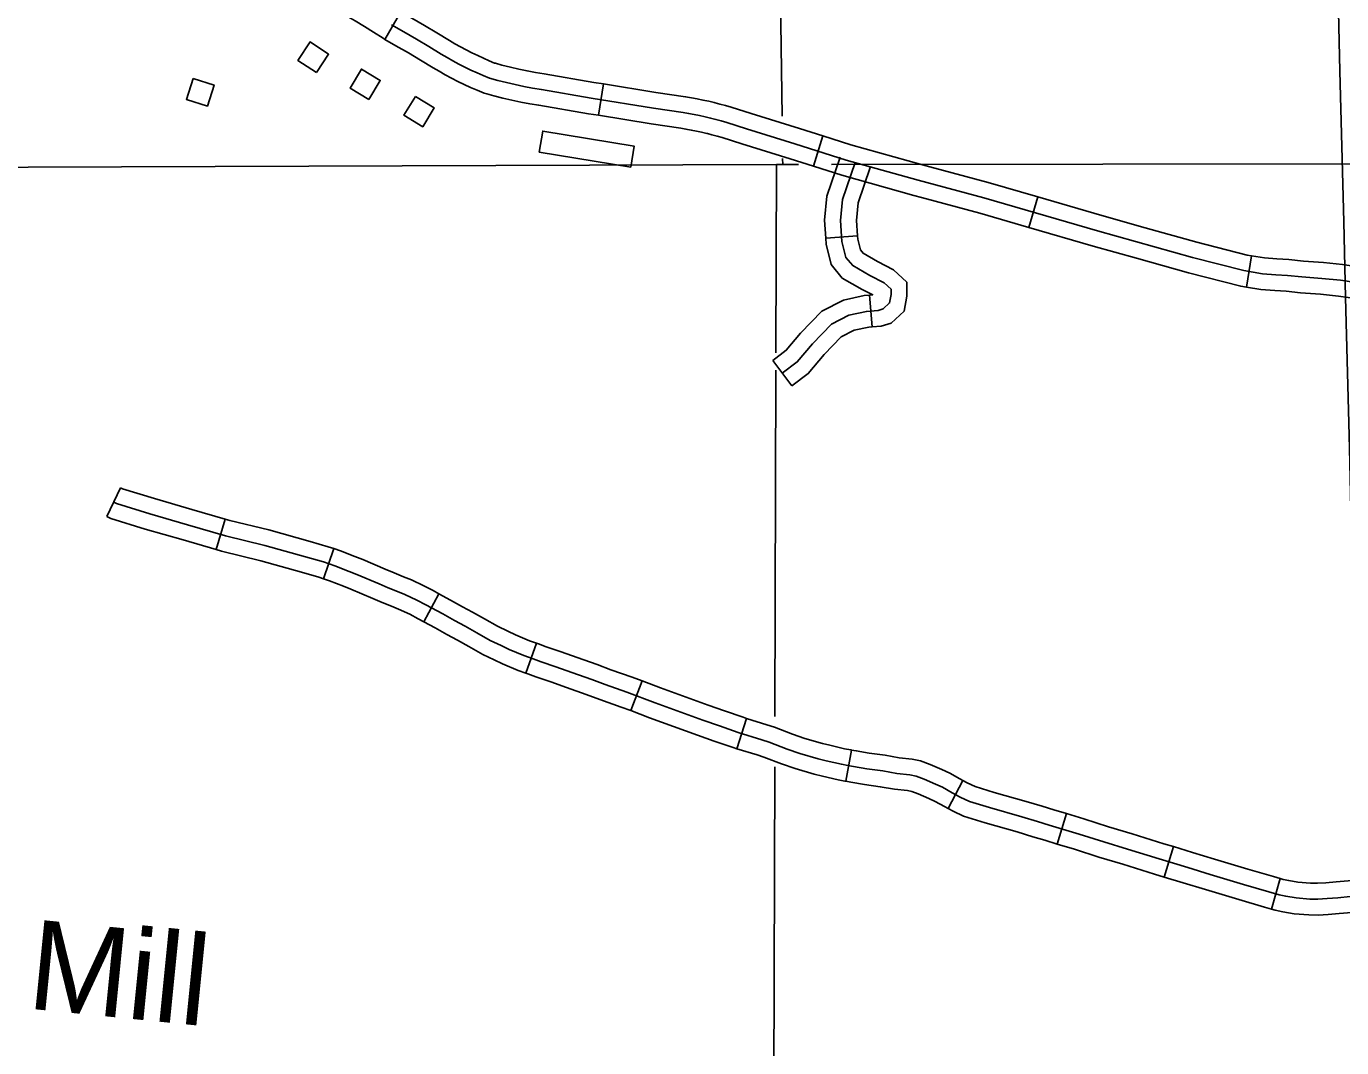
# Model space of a CAD drawing. Extents: x -19 to 366, y -4 to 359.
# Drawn here: x 140.733 to 141.909, y 203.274 to 204.187 of the extents above; entities that cross this region are included whole.
import ezdxf

# ---------------------------------------------------------------- set-up
doc = ezdxf.new("R2010")
doc.units = 0
for name, color, linetype in [('21', 7, 'Continuous'), ('R_Axis', 7, 'Continuous'), ('R_Axis Annot', 7, 'Continuous'), ('R_ROW', 7, 'Continuous'), ('R_ROW Annot', 7, 'Continuous'), ('R_Temp Easement', 7, 'Continuous'), ('Sheet Fence', 7, 'Continuous')]:
    doc.layers.add(name, color=color, linetype=linetype)

msp = doc.modelspace()

# ---------------------------------------------------------------- linework, layer by layer
at = {"layer": '21'}
for points in [[(140.9925, 204.1454), (140.976, 204.1563), (140.9869, 204.1728), (141.0034, 204.1619)], [(140.8823, 204.1403), (140.9011, 204.1343), (140.8951, 204.1155), (140.8763, 204.1215)], [(141.0395, 204.1215), (141.0226, 204.1316), (141.0327, 204.1486), (141.0496, 204.1385)], [(141.0811, 204.1242), (141.0979, 204.1138), (141.0876, 204.097), (141.0708, 204.1073)], [(141.1918, 204.0744), (141.1948, 204.0931), (141.2766, 204.0796), (141.2735, 204.0609)]]:
    msp.add_lwpolyline(points, close=True, dxfattribs=at)
at = {"layer": 'R_Axis'}
for points in [[(139.8385, 204.0646), (140.3958, 204.0597), (140.3998, 204.0596), (141.4038, 204.0633), (141.4094, 204.0633), (141.4235, 204.0633)], [(141.4531, 204.0634), (142.4228, 204.0644), (142.4392, 204.0642), (143.3006, 204.0555)]]:
    msp.add_lwpolyline(points, dxfattribs=at)
at = {"layer": 'R_Axis Annot'}
for points in [[(141.4009, 204.6657), (141.4088, 204.1065)], [(141.4093, 204.0685), (141.4094, 204.0633)], [(141.4038, 204.0633), (141.4033, 203.8949)], [(141.4033, 203.8795), (141.4023, 203.5698)], [(141.4022, 203.5249), (141.4008, 203.0562)]]:
    msp.add_lwpolyline(points, dxfattribs=at)
at = {"layer": 'R_ROW'}
for p, q in [((141.0537, 204.1751), (141.0679, 204.1997)), ((141.145, 204.1264), (141.145, 204.1264)), ((141.2492, 204.1353), (141.2446, 204.1073)), ((141.4453, 204.0888), (141.4368, 204.0617)), ((141.4368, 204.0617), (141.4368, 204.0617)), ((141.6295, 204.007), (141.6374, 204.0343)), ((141.824, 203.9536), (141.8285, 203.9817))]:
    msp.add_line(p, q, dxfattribs=at)
for points in [[(140.9679, 204.2219), (140.969, 204.2215), (140.9758, 204.2186), (140.9826, 204.2156), (140.9893, 204.2125), (140.9959, 204.2093), (141.0023, 204.2061), (141.0105, 204.2014), (141.0189, 204.1966), (141.0272, 204.1916), (141.0354, 204.1866), (141.0436, 204.1815), (141.0521, 204.1761), (141.0537, 204.1751)], [(141.0679, 204.1997), (141.0778, 204.1941), (141.0891, 204.1875), (141.1003, 204.1809), (141.1114, 204.1742), (141.1164, 204.1712), (141.1214, 204.1684), (141.1264, 204.1657), (141.1315, 204.1631), (141.1367, 204.1606), (141.1418, 204.1582), (141.1471, 204.1559), (141.1517, 204.154), (141.1525, 204.1538)], [(141.0595, 204.1882), (141.0707, 204.1818), (141.0819, 204.1752), (141.093, 204.1687), (141.1041, 204.162), (141.1093, 204.1589), (141.1145, 204.1559), (141.1198, 204.1531), (141.1252, 204.1504), (141.1306, 204.1477), (141.1361, 204.1452), (141.1416, 204.1428), (141.1472, 204.1405), (141.1548, 204.1385), (141.1625, 204.1365), (141.1703, 204.1347), (141.178, 204.1331), (141.1858, 204.1316), (141.1937, 204.1302), (141.238, 204.1227), (141.2939, 204.1136), (141.3204, 204.1097), (141.3253, 204.1089), (141.3302, 204.108), (141.3351, 204.107), (141.34, 204.106), (141.3449, 204.1048), (141.3497, 204.1036), (141.3545, 204.1023), (141.3593, 204.1009), (141.377, 204.0953), (141.4202, 204.0819), (141.4662, 204.0673), (141.5304, 204.0494), (141.5893, 204.0334), (141.6907, 204.0041), (141.7758, 203.9801), (141.8217, 203.9684), (141.8384, 203.9657), (141.8502, 203.9648), (141.8606, 203.9641), (141.8736, 203.9629), (141.8914, 203.9614), (141.9081, 203.9598), (141.9277, 203.9568)], [(141.145, 204.1264), (141.1426, 204.1271), (141.1361, 204.1297), (141.1303, 204.1322), (141.1245, 204.1349), (141.1188, 204.1376), (141.1132, 204.1405), (141.1077, 204.1435), (141.1022, 204.1466), (141.0968, 204.1498), (141.0857, 204.1565), (141.0747, 204.163), (141.0636, 204.1695), (141.0537, 204.1751)], [(141.1525, 204.1538), (141.1584, 204.1522), (141.1659, 204.1503), (141.1734, 204.1486), (141.1809, 204.147), (141.1884, 204.1455), (141.1961, 204.1442), (141.2404, 204.1367), (141.2492, 204.1353)], [(141.2446, 204.1073), (141.2357, 204.1087), (141.1913, 204.1162), (141.1833, 204.1176), (141.1752, 204.1191), (141.1672, 204.1209), (141.1592, 204.1227), (141.1512, 204.1247), (141.145, 204.1264)], [(141.2492, 204.1353), (141.2961, 204.1276), (141.3226, 204.1238), (141.3278, 204.1229), (141.3329, 204.122), (141.3381, 204.1209), (141.3432, 204.1198), (141.3482, 204.1186), (141.3489, 204.1184)], [(141.3489, 204.1184), (141.3533, 204.1173), (141.3583, 204.116), (141.3634, 204.1145), (141.3813, 204.1089), (141.4244, 204.0954), (141.4453, 204.0888)], [(141.2446, 204.1073), (141.2917, 204.0996), (141.3182, 204.0957), (141.3229, 204.0949), (141.3276, 204.094), (141.3322, 204.0931), (141.3369, 204.0921), (141.3415, 204.091), (141.342, 204.0909)], [(141.342, 204.0909), (141.3461, 204.0898), (141.3507, 204.0886), (141.3552, 204.0873), (141.3727, 204.0818), (141.4159, 204.0683), (141.4368, 204.0617)], [(141.5408, 204.0613), (141.5342, 204.0631), (141.4702, 204.081), (141.4453, 204.0888)], [(141.4368, 204.0617), (141.4621, 204.0537), (141.5266, 204.0357), (141.5334, 204.0338)], [(141.6374, 204.0343), (141.5931, 204.0471), (141.5408, 204.0613)], [(141.5334, 204.0338), (141.5855, 204.0198), (141.6295, 204.007)], [(141.6374, 204.0343), (141.6946, 204.0177), (141.7334, 204.0068)], [(141.6295, 204.007), (141.6868, 203.9904), (141.7257, 203.9795)], [(141.7334, 204.0068), (141.7795, 203.9939), (141.8245, 203.9823), (141.8285, 203.9817)], [(141.7257, 203.9795), (141.7721, 203.9664), (141.8188, 203.9545), (141.824, 203.9536)], [(141.8285, 203.9817), (141.8401, 203.9798), (141.8512, 203.9789), (141.8617, 203.9783), (141.8748, 203.977), (141.8927, 203.9756), (141.9098, 203.9739), (141.9278, 203.9711)], [(141.9235, 203.9431), (141.9063, 203.9457), (141.8901, 203.9473), (141.8723, 203.9487), (141.8595, 203.95), (141.8492, 203.9506), (141.8367, 203.9516), (141.824, 203.9536)]]:
    msp.add_lwpolyline(points, dxfattribs=at)
at = {"layer": 'R_ROW Annot'}
for p, q in [((141.4762, 203.9995), (141.4478, 203.9975)), ((141.4894, 203.9182), (141.487, 203.9465)), ((141.4174, 203.8653), (141.4004, 203.8881)), ((140.8052, 203.7486), (140.8174, 203.7743)), ((140.903, 203.719), (140.911, 203.7463)), ((140.9989, 203.693), (141.0081, 203.7199)), ((141.0886, 203.6545), (141.1021, 203.6795)), ((141.1797, 203.6086), (141.1892, 203.6354)), ((141.2736, 203.5751), (141.2836, 203.6017)), ((141.3685, 203.5411), (141.377, 203.5682)), ((141.4658, 203.512), (141.471, 203.5399)), ((141.5573, 203.4875), (141.5705, 203.5126)), ((141.6548, 203.4558), (141.663, 203.4831)), ((141.7503, 203.4264), (141.7586, 203.4536)), ((141.8464, 203.3977), (141.8542, 203.425))]:
    msp.add_line(p, q, dxfattribs=at)
for points in [[(141.4478, 203.9975), (141.4467, 204.0134), (141.4488, 204.0351), (141.4606, 204.0697)], [(141.4089, 203.8767), (141.4224, 203.8868), (141.436, 203.9031), (141.4531, 203.9206), (141.4684, 203.9285), (141.4842, 203.932), (141.4948, 203.9329), (141.4992, 203.9342), (141.5049, 203.9395), (141.5062, 203.947), (141.5062, 203.9518), (141.5, 203.9575), (141.4873, 203.9641), (141.472, 203.9729), (141.4658, 203.9803), (141.4623, 203.9944), (141.461, 204.0132), (141.4627, 204.0321), (141.4741, 204.0651)], [(141.4762, 203.9995), (141.4752, 204.0131), (141.4767, 204.0291), (141.4875, 204.0605)], [(141.487, 203.9465), (141.4899, 203.9468), (141.4805, 203.9516), (141.4626, 203.9618), (141.4528, 203.9738), (141.4482, 203.9921), (141.4478, 203.9975)], [(141.4894, 203.9182), (141.4974, 203.9189), (141.5064, 203.9216), (141.518, 203.9323), (141.5204, 203.9457), (141.5204, 203.958), (141.5083, 203.9692), (141.4941, 203.9766), (141.4813, 203.9839), (141.4788, 203.9869), (141.4764, 203.9966), (141.4762, 203.9995)], [(141.4004, 203.8881), (141.4126, 203.8972), (141.4254, 203.9126), (141.4445, 203.9322), (141.4636, 203.942), (141.4821, 203.9461), (141.487, 203.9465)], [(141.4174, 203.8653), (141.4322, 203.8764), (141.4465, 203.8935), (141.4617, 203.9091), (141.4733, 203.9151), (141.4864, 203.918), (141.4894, 203.9182)], [(140.8174, 203.7743), (140.8191, 203.7735), (140.8477, 203.7647), (140.8813, 203.7549), (140.911, 203.7463)], [(140.8113, 203.7615), (140.8139, 203.7602), (140.8436, 203.7511), (140.8773, 203.7413), (140.9113, 203.7314), (140.9463, 203.7228), (140.9829, 203.7125), (140.9988, 203.708), (141.0091, 203.7045), (141.0218, 203.6996), (141.0287, 203.6969), (141.0485, 203.6884), (141.0566, 203.685), (141.065, 203.6816), (141.0717, 203.6789), (141.0823, 203.674), (141.0902, 203.6698), (141.1055, 203.6615), (141.1161, 203.6556), (141.1254, 203.6505), (141.1358, 203.6448), (141.1478, 203.6379), (141.1576, 203.6332), (141.1648, 203.6298), (141.1779, 203.6243), (141.1863, 203.6214), (141.1933, 203.6188), (141.2066, 203.6144), (141.2208, 203.6091), (141.2386, 203.6029), (141.2508, 203.5984), (141.27, 203.5917), (141.2953, 203.5822), (141.3379, 203.5666), (141.3528, 203.5614), (141.3696, 203.5557), (141.3908, 203.549), (141.3972, 203.5469), (141.4133, 203.5408), (141.4248, 203.5368), (141.4411, 203.532), (141.4483, 203.5302), (141.4619, 203.5272), (141.4676, 203.5261), (141.4727, 203.5252), (141.4846, 203.5232), (141.4988, 203.5212), (141.5114, 203.519), (141.523, 203.5177), (141.5287, 203.5166), (141.5359, 203.5139), (141.5459, 203.5095), (141.5523, 203.5066), (141.5608, 203.5017), (141.568, 203.4979), (141.5763, 203.494), (141.5943, 203.4884), (141.6231, 203.4803), (141.6372, 203.476), (141.6477, 203.4728), (141.6743, 203.4648), (141.6964, 203.4577), (141.7175, 203.4514), (141.7459, 203.4426), (141.7715, 203.4348), (141.7914, 203.4287), (141.8212, 203.4198), (141.844, 203.4131), (141.8532, 203.4105), (141.8591, 203.4092), (141.8683, 203.4078), (141.8805, 203.4067), (141.8878, 203.4065), (141.896, 203.4071), (141.9055, 203.4079), (141.9167, 203.4089)], [(140.8052, 203.7486), (140.8087, 203.7469), (140.8395, 203.7374), (140.8733, 203.7277), (140.903, 203.719)], [(140.911, 203.7463), (140.915, 203.7451), (140.9499, 203.7366), (140.9868, 203.7262), (141.003, 203.7216), (141.0081, 203.7199)], [(140.903, 203.719), (140.9076, 203.7177), (140.9427, 203.7091), (140.9791, 203.6989), (140.9946, 203.6945), (140.9989, 203.693)], [(141.0081, 203.7199), (141.014, 203.7179), (141.027, 203.7129), (141.0341, 203.7101), (141.054, 203.7015), (141.062, 203.6982), (141.0704, 203.6948), (141.0774, 203.6919), (141.0886, 203.6867), (141.0969, 203.6824), (141.1021, 203.6795)], [(140.9989, 203.693), (141.0043, 203.6912), (141.0167, 203.6864), (141.0233, 203.6838), (141.0429, 203.6753), (141.0512, 203.6719), (141.0597, 203.6685), (141.066, 203.6659), (141.076, 203.6612), (141.0835, 203.6573), (141.0886, 203.6545)], [(141.1021, 203.6795), (141.1123, 203.674), (141.123, 203.668), (141.1322, 203.663), (141.1428, 203.6572), (141.1544, 203.6505), (141.1636, 203.6461), (141.1706, 203.6428), (141.1831, 203.6376), (141.1892, 203.6354)], [(141.0886, 203.6545), (141.0986, 203.6491), (141.1092, 203.6431), (141.1186, 203.638), (141.1289, 203.6324), (141.1412, 203.6253), (141.1515, 203.6204), (141.159, 203.6168), (141.1728, 203.6111), (141.1797, 203.6086)], [(141.1892, 203.6354), (141.1911, 203.6347), (141.198, 203.6322), (141.2113, 203.6278), (141.2256, 203.6225), (141.2434, 203.6163), (141.2556, 203.6117), (141.2748, 203.605), (141.2836, 203.6017)], [(141.1797, 203.6086), (141.1815, 203.608), (141.1887, 203.6054), (141.202, 203.601), (141.216, 203.5958), (141.2337, 203.5896), (141.246, 203.585), (141.2651, 203.5783), (141.2736, 203.5751)], [(141.2836, 203.6017), (141.3002, 203.5955), (141.3427, 203.5799), (141.3574, 203.5748), (141.374, 203.5692), (141.377, 203.5682)], [(141.2736, 203.5751), (141.2904, 203.5688), (141.3331, 203.5532), (141.3481, 203.5479), (141.3652, 203.5422), (141.3685, 203.5411)], [(141.377, 203.5682), (141.3951, 203.5625), (141.402, 203.5603), (141.4181, 203.5542), (141.4292, 203.5503), (141.4449, 203.5457), (141.4516, 203.5441), (141.4647, 203.5411), (141.4702, 203.5401), (141.471, 203.5399)], [(141.3685, 203.5411), (141.3864, 203.5355), (141.3925, 203.5335), (141.4084, 203.5275), (141.4205, 203.5233), (141.4374, 203.5183), (141.445, 203.5164), (141.459, 203.5133), (141.4649, 203.5122), (141.4658, 203.512)], [(141.471, 203.5399), (141.4751, 203.5392), (141.4867, 203.5372), (141.5011, 203.5352), (141.5134, 203.533), (141.5251, 203.5318), (141.5325, 203.5303), (141.5413, 203.5271), (141.5517, 203.5225), (141.5588, 203.5193), (141.5676, 203.5142), (141.5705, 203.5126)], [(141.4658, 203.512), (141.4702, 203.5112), (141.4824, 203.5092), (141.4966, 203.5071), (141.5094, 203.5049), (141.5209, 203.5037), (141.5248, 203.5029), (141.5306, 203.5008), (141.5401, 203.4965), (141.5458, 203.494), (141.5539, 203.4893), (141.5573, 203.4875)], [(141.5705, 203.5126), (141.5744, 203.5106), (141.5815, 203.5072), (141.5984, 203.502), (141.6271, 203.4939), (141.6414, 203.4896), (141.6518, 203.4864), (141.663, 203.4831)], [(141.5573, 203.4875), (141.5617, 203.4852), (141.5711, 203.4807), (141.5903, 203.4748), (141.6191, 203.4667), (141.6331, 203.4624), (141.6436, 203.4592), (141.6548, 203.4558)], [(141.663, 203.4831), (141.6785, 203.4784), (141.7006, 203.4712), (141.7217, 203.4649), (141.75, 203.4562), (141.7586, 203.4536)], [(141.6548, 203.4558), (141.6701, 203.4513), (141.6921, 203.4441), (141.7134, 203.4378), (141.7417, 203.429), (141.7503, 203.4264)], [(141.7586, 203.4536), (141.7756, 203.4484), (141.7955, 203.4423), (141.8252, 203.4334), (141.848, 203.4268), (141.8542, 203.425)], [(141.7503, 203.4264), (141.7673, 203.4212), (141.7873, 203.4151), (141.8171, 203.4062), (141.8401, 203.3995), (141.8464, 203.3977)], [(141.8542, 203.425), (141.8567, 203.4243), (141.8618, 203.4232), (141.87, 203.4219), (141.8812, 203.4209), (141.8875, 203.4208), (141.8949, 203.4213), (141.9042, 203.4221), (141.915, 203.423), (141.9248, 203.4244), (141.9349, 203.426), (141.9443, 203.4276), (141.9472, 203.428)], [(141.8464, 203.3977), (141.8497, 203.3967), (141.8565, 203.3952), (141.8666, 203.3936), (141.8797, 203.3926), (141.8881, 203.3923), (141.8971, 203.3929), (141.9067, 203.3938), (141.9183, 203.3948), (141.9291, 203.3964), (141.9394, 203.398), (141.9488, 203.3995), (141.9515, 203.4)]]:
    msp.add_lwpolyline(points, dxfattribs=at)
at = {"layer": 'Sheet Fence'}
for points in [[(146.7783, 1.697), (146.5788, 10.3131), (146.3785, 18.9294), (146.1776, 27.5458), (145.9759, 36.1624), (145.7736, 44.7791), (145.5705, 53.396), (145.3668, 62.013), (145.1624, 70.6301), (144.9572, 79.2474), (144.7514, 87.8648), (144.5449, 96.4823), (144.3377, 105.1), (144.1299, 113.7179), (143.9213, 122.3359), (143.712, 130.954), (143.5021, 139.5723), (143.2915, 148.1907), (143.0802, 156.8092), (142.8682, 165.4279), (142.6555, 174.0468), (142.4422, 182.6658), (142.2282, 191.2849), (142.0135, 199.9042), (141.7981, 208.5236), (141.582, 217.1432), (141.3653, 225.7629), (141.1479, 234.3828), (140.9298, 243.0028), (140.711, 251.623), (140.4916, 260.2433), (140.2715, 268.8638), (140.0508, 277.4844), (139.8293, 286.1051), (139.6072, 294.726), (139.3845, 303.3471), (139.161, 311.9683), (138.937, 320.5896), (138.7122, 329.2111), (138.4868, 337.8328), (138.2607, 346.4546)], [(0, 198.1326), (7.1014, 198.137), (14.2028, 198.1503), (21.3042, 198.1724), (28.4055, 198.2034), (35.5068, 198.2433), (42.6081, 198.292), (49.7092, 198.3496), (56.8103, 198.4161), (63.9113, 198.4913), (71.0123, 198.5755), (78.1131, 198.6685), (85.2137, 198.7704), (92.3143, 198.8811), (99.4147, 199.0007), (106.5149, 199.1291), (113.615, 199.2664), (120.7149, 199.4126), (127.8146, 199.5676), (134.9141, 199.7315), (142.0135, 199.9042), (149.1125, 200.0858), (156.2114, 200.2762), (163.31, 200.4755), (170.4084, 200.6837), (177.5065, 200.9007), (184.6043, 201.1265), (191.7018, 201.3612), (198.799, 201.6048), (205.896, 201.8572), (212.9926, 202.1185), (220.0888, 202.3886), (227.1848, 202.6676), (234.2803, 202.9554), (241.3755, 203.2521), (248.4704, 203.5576), (255.5648, 203.872), (262.6589, 204.1952), (269.7525, 204.5273), (276.8457, 204.8682), (283.9385, 205.218), (291.0309, 205.5766), (298.1228, 205.9441), (305.2142, 206.3204), (312.3051, 206.7056), (319.3956, 207.0996), (326.4856, 207.5024), (333.5751, 207.9141), (340.664, 208.3347)]]:
    msp.add_spline(points, degree=3, dxfattribs=at)

# ---------------------------------------------------------------- texts
at = {"layer": 'R_Temp Easement'}
msp.add_text('Mill', height=0.08, rotation=354.2959, dxfattribs=at).set_placement((140.7327, 203.309))

doc.saveas('drawing.dxf')
